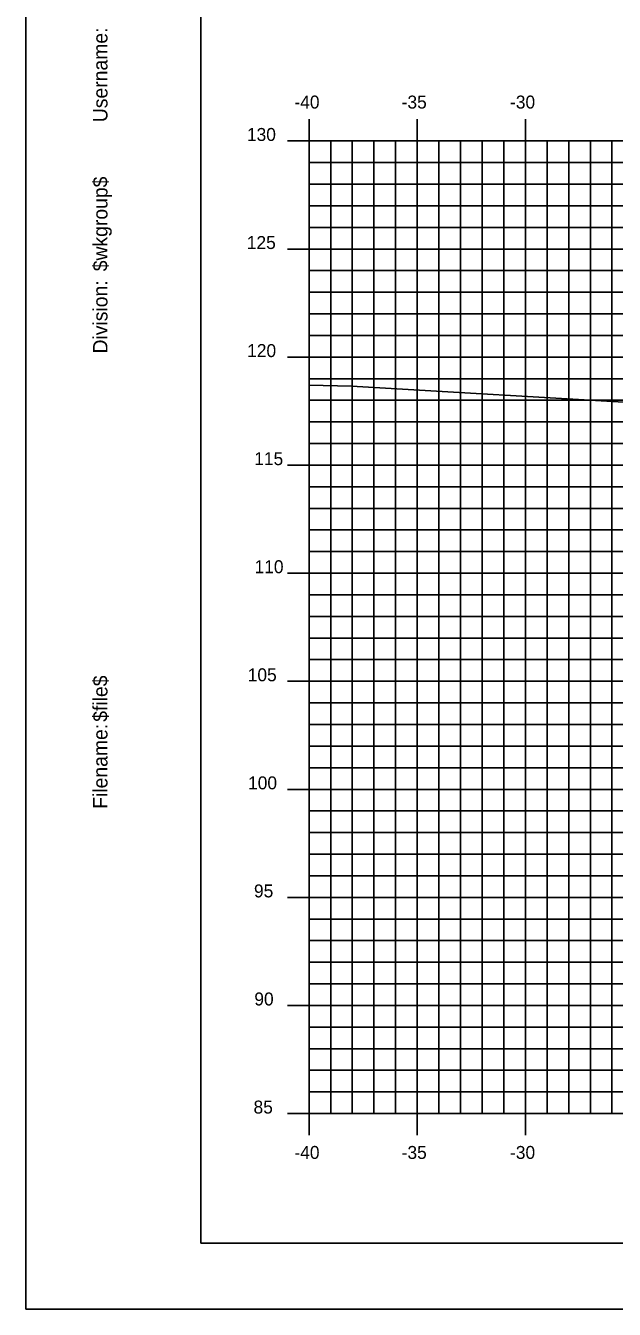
# Model space of a CAD drawing. Extents: x 850598 to 870284, y 366541 to 366651.
# Drawn here: x 861907.4 to 861934.6, y 366541.2 to 366600.6 of the extents above; entities that cross this region are included whole.
import ezdxf

# ---------------------------------------------------------------- set-up
doc = ezdxf.new("R2010")
doc.units = 0
for name, color, linetype in [('BORDER', 7, 'Continuous'), ('H_V ANNOTATION', 7, 'Continuous'), ('MAJOR', 7, 'Continuous'), ('MINOR', 7, 'Continuous'), ('PLOT BOUNDARY', 7, 'Continuous'), ('S_Roadway_Centerline', 7, 'Continuous')]:
    doc.layers.add(name, color=color, linetype=linetype)

msp = doc.modelspace()

# ---------------------------------------------------------------- linework, layer by layer
at = {"layer": 'BORDER'}
for p, q in [((861915.481, 366649.225), (861915.481, 366544.225)), ((861915.481, 366544.225), (862075.481, 366544.225))]:
    msp.add_line(p, q, dxfattribs=at)
at = {"layer": 'MAJOR'}
for p, q in [((861920.481, 366596.227), (861920.481, 366595.225)), ((861920.481, 366596.227), (861920.481, 366595.225)), ((861925.481, 366596.227), (861925.481, 366595.225)), ((861925.481, 366596.227), (861925.481, 366595.225)), ((861930.481, 366596.227), (861930.481, 366595.225)), ((861930.481, 366596.227), (861930.481, 366595.225)), ((861919.479, 366595.225), (861920.481, 366595.225)), ((861919.479, 366595.225), (861920.481, 366595.225)), ((861920.481, 366595.225), (862060.481, 366595.225)), ((861920.481, 366550.225), (861920.481, 366595.225)), ((861920.481, 366550.225), (861920.481, 366595.225)), ((861920.481, 366595.225), (862060.481, 366595.225)), ((861920.481, 366595.225), (862060.481, 366595.225)), ((861920.481, 366550.225), (861920.481, 366595.225)), ((861920.481, 366550.225), (861920.481, 366595.225)), ((861920.481, 366595.225), (862060.481, 366595.225)), ((861925.481, 366550.225), (861925.481, 366595.225)), ((861925.481, 366550.225), (861925.481, 366595.225)), ((861930.481, 366550.225), (861930.481, 366595.225)), ((861930.481, 366550.225), (861930.481, 366595.225)), ((861919.479, 366590.225), (861920.481, 366590.225)), ((861919.479, 366590.225), (861920.481, 366590.225)), ((861920.481, 366590.225), (862060.481, 366590.225)), ((861920.481, 366590.225), (862060.481, 366590.225)), ((861919.479, 366585.225), (861920.481, 366585.225)), ((861919.479, 366585.225), (861920.481, 366585.225)), ((861920.481, 366585.225), (862060.481, 366585.225)), ((861920.481, 366585.225), (862060.481, 366585.225)), ((861919.479, 366580.225), (861920.481, 366580.225)), ((861919.479, 366580.225), (861920.481, 366580.225)), ((861920.481, 366580.225), (862060.481, 366580.225)), ((861920.481, 366580.225), (862060.481, 366580.225)), ((861919.479, 366575.225), (861920.481, 366575.225)), ((861919.479, 366575.225), (861920.481, 366575.225)), ((861920.481, 366575.225), (862060.481, 366575.225)), ((861920.481, 366575.225), (862060.481, 366575.225)), ((861919.479, 366570.225), (861920.481, 366570.225)), ((861919.479, 366570.225), (861920.481, 366570.225)), ((861920.481, 366570.225), (862060.481, 366570.225)), ((861920.481, 366570.225), (862060.481, 366570.225)), ((861919.479, 366565.225), (861920.481, 366565.225)), ((861919.479, 366565.225), (861920.481, 366565.225)), ((861920.481, 366565.225), (862060.481, 366565.225)), ((861920.481, 366565.225), (862060.481, 366565.225)), ((861919.479, 366560.225), (861920.481, 366560.225)), ((861919.479, 366560.225), (861920.481, 366560.225)), ((861920.481, 366560.225), (862060.481, 366560.225)), ((861920.481, 366560.225), (862060.481, 366560.225)), ((861919.479, 366555.225), (861920.481, 366555.225)), ((861919.479, 366555.225), (861920.481, 366555.225)), ((861920.481, 366555.225), (862060.481, 366555.225)), ((861920.481, 366555.225), (862060.481, 366555.225)), ((861919.479, 366550.225), (861920.481, 366550.225)), ((861919.479, 366550.225), (861920.481, 366550.225)), ((861920.481, 366550.225), (862060.481, 366550.225)), ((861920.481, 366550.225), (862060.481, 366550.225)), ((861920.481, 366549.223), (861920.481, 366550.225)), ((861920.481, 366550.225), (862060.481, 366550.225)), ((861920.481, 366550.225), (862060.481, 366550.225)), ((861920.481, 366549.223), (861920.481, 366550.225)), ((861925.481, 366549.223), (861925.481, 366550.225)), ((861925.481, 366549.223), (861925.481, 366550.225)), ((861930.481, 366549.223), (861930.481, 366550.225)), ((861930.481, 366549.223), (861930.481, 366550.225))]:
    msp.add_line(p, q, dxfattribs=at)
at = {"layer": 'MINOR'}
for p, q in [((861921.481, 366550.225), (861921.481, 366595.225)), ((861921.481, 366550.225), (861921.481, 366595.225)), ((861922.481, 366550.225), (861922.481, 366595.225)), ((861922.481, 366550.225), (861922.481, 366595.225)), ((861923.481, 366550.225), (861923.481, 366595.225)), ((861923.481, 366550.225), (861923.481, 366595.225)), ((861924.481, 366550.225), (861924.481, 366595.225)), ((861924.481, 366550.225), (861924.481, 366595.225)), ((861926.481, 366550.225), (861926.481, 366595.225)), ((861926.481, 366550.225), (861926.481, 366595.225)), ((861927.481, 366550.225), (861927.481, 366595.225)), ((861927.481, 366550.225), (861927.481, 366595.225)), ((861928.481, 366550.225), (861928.481, 366595.225)), ((861928.481, 366550.225), (861928.481, 366595.225)), ((861929.481, 366550.225), (861929.481, 366595.225)), ((861929.481, 366550.225), (861929.481, 366595.225)), ((861931.481, 366550.225), (861931.481, 366595.225)), ((861931.481, 366550.225), (861931.481, 366595.225)), ((861932.481, 366550.225), (861932.481, 366595.225)), ((861932.481, 366550.225), (861932.481, 366595.225)), ((861933.481, 366550.225), (861933.481, 366595.225)), ((861933.481, 366550.225), (861933.481, 366595.225)), ((861934.481, 366550.225), (861934.481, 366595.225)), ((861934.481, 366550.225), (861934.481, 366595.225)), ((861920.481, 366594.225), (862060.481, 366594.225)), ((861920.481, 366594.225), (861921.483, 366594.225)), ((861920.481, 366594.225), (862060.481, 366594.225)), ((861920.481, 366594.225), (861921.483, 366594.225)), ((861920.481, 366593.225), (862060.481, 366593.225)), ((861920.481, 366593.225), (861921.483, 366593.225)), ((861920.481, 366593.225), (862060.481, 366593.225)), ((861920.481, 366593.225), (861921.483, 366593.225)), ((861920.481, 366592.225), (862060.481, 366592.225)), ((861920.481, 366592.225), (861921.483, 366592.225)), ((861920.481, 366592.225), (862060.481, 366592.225)), ((861920.481, 366592.225), (861921.483, 366592.225)), ((861920.481, 366591.225), (862060.481, 366591.225)), ((861920.481, 366591.225), (861921.483, 366591.225)), ((861920.481, 366591.225), (862060.481, 366591.225)), ((861920.481, 366591.225), (861921.483, 366591.225)), ((861920.481, 366589.225), (862060.481, 366589.225)), ((861920.481, 366589.225), (861921.483, 366589.225)), ((861920.481, 366589.225), (862060.481, 366589.225)), ((861920.481, 366589.225), (861921.483, 366589.225)), ((861920.481, 366588.225), (862060.481, 366588.225)), ((861920.481, 366588.225), (861921.483, 366588.225)), ((861920.481, 366588.225), (862060.481, 366588.225)), ((861920.481, 366588.225), (861921.483, 366588.225)), ((861920.481, 366587.225), (862060.481, 366587.225)), ((861920.481, 366587.225), (861921.483, 366587.225)), ((861920.481, 366587.225), (862060.481, 366587.225)), ((861920.481, 366587.225), (861921.483, 366587.225)), ((861920.481, 366586.225), (862060.481, 366586.225)), ((861920.481, 366586.225), (861921.483, 366586.225)), ((861920.481, 366586.225), (862060.481, 366586.225)), ((861920.481, 366586.225), (861921.483, 366586.225)), ((861920.481, 366584.225), (862060.481, 366584.225)), ((861920.481, 366584.225), (861921.483, 366584.225)), ((861920.481, 366584.225), (862060.481, 366584.225)), ((861920.481, 366584.225), (861921.483, 366584.225)), ((861920.481, 366583.225), (862060.481, 366583.225)), ((861920.481, 366583.225), (861921.483, 366583.225)), ((861920.481, 366583.225), (862060.481, 366583.225)), ((861920.481, 366583.225), (861921.483, 366583.225)), ((861920.481, 366582.225), (862060.481, 366582.225)), ((861920.481, 366582.225), (861921.483, 366582.225)), ((861920.481, 366582.225), (862060.481, 366582.225)), ((861920.481, 366582.225), (861921.483, 366582.225)), ((861920.481, 366581.225), (862060.481, 366581.225)), ((861920.481, 366581.225), (861921.483, 366581.225)), ((861920.481, 366581.225), (862060.481, 366581.225)), ((861920.481, 366581.225), (861921.483, 366581.225)), ((861920.481, 366579.225), (862060.481, 366579.225)), ((861920.481, 366579.225), (861921.483, 366579.225)), ((861920.481, 366579.225), (862060.481, 366579.225)), ((861920.481, 366579.225), (861921.483, 366579.225)), ((861920.481, 366578.225), (862060.481, 366578.225)), ((861920.481, 366578.225), (861921.483, 366578.225)), ((861920.481, 366578.225), (862060.481, 366578.225)), ((861920.481, 366578.225), (861921.483, 366578.225)), ((861920.481, 366577.225), (862060.481, 366577.225)), ((861920.481, 366577.225), (861921.483, 366577.225)), ((861920.481, 366577.225), (862060.481, 366577.225)), ((861920.481, 366577.225), (861921.483, 366577.225)), ((861920.481, 366576.225), (862060.481, 366576.225)), ((861920.481, 366576.225), (861921.483, 366576.225)), ((861920.481, 366576.225), (862060.481, 366576.225)), ((861920.481, 366576.225), (861921.483, 366576.225)), ((861920.481, 366574.225), (862060.481, 366574.225)), ((861920.481, 366574.225), (861921.483, 366574.225)), ((861920.481, 366574.225), (862060.481, 366574.225)), ((861920.481, 366574.225), (861921.483, 366574.225)), ((861920.481, 366573.225), (862060.481, 366573.225)), ((861920.481, 366573.225), (861921.483, 366573.225)), ((861920.481, 366573.225), (862060.481, 366573.225)), ((861920.481, 366573.225), (861921.483, 366573.225)), ((861920.481, 366572.225), (862060.481, 366572.225)), ((861920.481, 366572.225), (861921.483, 366572.225)), ((861920.481, 366572.225), (862060.481, 366572.225)), ((861920.481, 366572.225), (861921.483, 366572.225)), ((861920.481, 366571.225), (862060.481, 366571.225)), ((861920.481, 366571.225), (861921.483, 366571.225)), ((861920.481, 366571.225), (862060.481, 366571.225)), ((861920.481, 366571.225), (861921.483, 366571.225)), ((861920.481, 366569.225), (862060.481, 366569.225)), ((861920.481, 366569.225), (861921.483, 366569.225)), ((861920.481, 366569.225), (862060.481, 366569.225)), ((861920.481, 366569.225), (861921.483, 366569.225)), ((861920.481, 366568.225), (862060.481, 366568.225)), ((861920.481, 366568.225), (861921.483, 366568.225)), ((861920.481, 366568.225), (862060.481, 366568.225)), ((861920.481, 366568.225), (861921.483, 366568.225)), ((861920.481, 366567.225), (862060.481, 366567.225)), ((861920.481, 366567.225), (861921.483, 366567.225)), ((861920.481, 366567.225), (862060.481, 366567.225)), ((861920.481, 366567.225), (861921.483, 366567.225)), ((861920.481, 366566.225), (862060.481, 366566.225)), ((861920.481, 366566.225), (861921.483, 366566.225)), ((861920.481, 366566.225), (862060.481, 366566.225)), ((861920.481, 366566.225), (861921.483, 366566.225)), ((861920.481, 366564.225), (862060.481, 366564.225)), ((861920.481, 366564.225), (861921.483, 366564.225)), ((861920.481, 366564.225), (862060.481, 366564.225)), ((861920.481, 366564.225), (861921.483, 366564.225)), ((861920.481, 366563.225), (862060.481, 366563.225)), ((861920.481, 366563.225), (861921.483, 366563.225)), ((861920.481, 366563.225), (862060.481, 366563.225)), ((861920.481, 366563.225), (861921.483, 366563.225)), ((861920.481, 366562.225), (862060.481, 366562.225)), ((861920.481, 366562.225), (861921.483, 366562.225)), ((861920.481, 366562.225), (862060.481, 366562.225)), ((861920.481, 366562.225), (861921.483, 366562.225)), ((861920.481, 366561.225), (862060.481, 366561.225)), ((861920.481, 366561.225), (861921.483, 366561.225)), ((861920.481, 366561.225), (862060.481, 366561.225)), ((861920.481, 366561.225), (861921.483, 366561.225)), ((861920.481, 366559.225), (862060.481, 366559.225)), ((861920.481, 366559.225), (861921.483, 366559.225)), ((861920.481, 366559.225), (862060.481, 366559.225)), ((861920.481, 366559.225), (861921.483, 366559.225)), ((861920.481, 366558.225), (862060.481, 366558.225)), ((861920.481, 366558.225), (861921.483, 366558.225)), ((861920.481, 366558.225), (862060.481, 366558.225)), ((861920.481, 366558.225), (861921.483, 366558.225)), ((861920.481, 366557.225), (862060.481, 366557.225)), ((861920.481, 366557.225), (861921.483, 366557.225)), ((861920.481, 366557.225), (862060.481, 366557.225)), ((861920.481, 366557.225), (861921.483, 366557.225)), ((861920.481, 366556.225), (862060.481, 366556.225)), ((861920.481, 366556.225), (861921.483, 366556.225)), ((861920.481, 366556.225), (862060.481, 366556.225)), ((861920.481, 366556.225), (861921.483, 366556.225)), ((861920.481, 366554.225), (862060.481, 366554.225)), ((861920.481, 366554.225), (861921.483, 366554.225)), ((861920.481, 366554.225), (862060.481, 366554.225)), ((861920.481, 366554.225), (861921.483, 366554.225)), ((861920.481, 366553.225), (862060.481, 366553.225)), ((861920.481, 366553.225), (861921.483, 366553.225)), ((861920.481, 366553.225), (862060.481, 366553.225)), ((861920.481, 366553.225), (861921.483, 366553.225)), ((861920.481, 366552.225), (862060.481, 366552.225)), ((861920.481, 366552.225), (861921.483, 366552.225)), ((861920.481, 366552.225), (862060.481, 366552.225)), ((861920.481, 366552.225), (861921.483, 366552.225)), ((861920.481, 366551.225), (862060.481, 366551.225)), ((861920.481, 366551.225), (861921.483, 366551.225)), ((861920.481, 366551.225), (862060.481, 366551.225)), ((861920.481, 366551.225), (861921.483, 366551.225))]:
    msp.add_line(p, q, dxfattribs=at)
at = {"layer": 'PLOT BOUNDARY'}
msp.add_lwpolyline([(861907.388, 366541.166), (862077.388, 366541.166), (862077.388, 366651.166), (861907.388, 366651.166)], close=True, dxfattribs=at)
at = {"layer": 'S_Roadway_Centerline'}
msp.add_lwpolyline([(861920.481, 366583.929), (861922.442, 366583.88), (861936.082, 366583.084), (861968.136, 366583.97), (861970.275, 366583.975), (861970.65, 366583.982), (861974.283, 366582.759), (861975.23, 366582.427), (861975.314, 366582.46), (861982.775, 366584.872)], dxfattribs=at)

# ---------------------------------------------------------------- texts
at = {"layer": 'BORDER'}
for s, p in [('Username:', (861911.166, 366596.093)), ('$wkgroup$', (861911.166, 366589.195)), ('Division:', (861911.166, 366585.391)), ('$file$', (861911.166, 366568.351)), ('Filename:', (861911.166, 366564.324))]:
    msp.add_text(s, height=0.6696, rotation=90, dxfattribs=at).set_placement(p)
at = {"layer": 'H_V ANNOTATION'}
for s, p in [('-40', (861919.806, 366596.725)), ('-35', (861924.761, 366596.725)), ('-30', (861929.769, 366596.725)), ('130', (861917.611, 366595.225)), ('125', (861917.605, 366590.225)), ('120', (861917.621, 366585.225)), ('115', (861917.948, 366580.225)), ('110', (861917.964, 366575.225)), ('105', (861917.648, 366570.225)), ('100', (861917.664, 366565.225)), ('95', (861917.937, 366560.225)), ('90', (861917.953, 366555.225)), ('85', (861917.916, 366550.225)), ('-40', (861919.806, 366548.125)), ('-35', (861924.761, 366548.125)), ('-30', (861929.769, 366548.125))]:
    msp.add_text(s, height=0.6, dxfattribs=at).set_placement(p)

doc.saveas('drawing.dxf')
